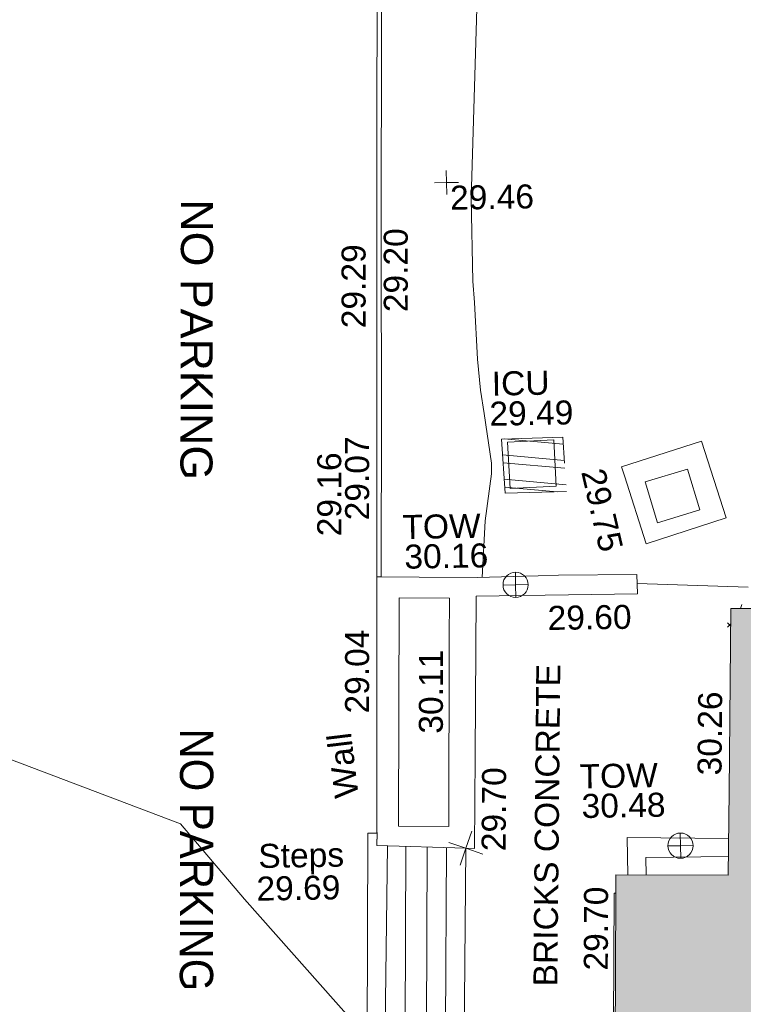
# Model space of a CAD drawing. Header units: millimetres. Extents: x -287732 to 520720, y -103372 to 287754.
# Tile 262 of 380: x 29543 to 40846, y 92390 to 107769. Entities that reach past the tile are written whole.
import ezdxf

# ---------------------------------------------------------------- set-up
doc = ezdxf.new("R2010")
doc.units = ezdxf.units.MM
doc.linetypes.add('IMPORT-HIDDEN2 _3_', pattern=[4762.5, 3175, -1587.5])
doc.linetypes.add('IMPORT-UG_ELEC_STREET LIGHTING_QLB2 _2_', pattern=[2700, 1500, -300.0000000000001, 0, -250, 150, -300.0000000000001, 0, -200])
for name, color, linetype, lineweight, true_color in [('00_TOPO_EAVE', 7, 'Continuous', 9, 0x666666), ('00_TOPO_TOP_OF_WALL', 7, 'Continuous', 9, 0x666666), ('00_UAV_BUILDING_OUTLINE', 5, 'Continuous', 9, 0x0000ff), ('00_UAV_CONCRETE', 9, 'Continuous', 9, 0x808080), ('00_UAV_KERB_BOTTOM', 1, 'Continuous', 9, 0xff0000), ('00_UAV_KERB_TOP', 7, 'Continuous', 9, 0xa500a5), ('00_UAV_LEVEL_SPOT', 7, 'Continuous', 9, 0x666666), ('00_UAV_SERV_IC', 5, 'Continuous', 9, 0x0000ff), ('00_UAV_STEPS', 7, 'Continuous', 9, 0x666666), ('00_UAV_TOP_OF_WALL', 7, 'Continuous', 9, 0x666666), ('00_UAV_WALL', 7, 'Continuous', 9, 0x7c00a5), ('00_UAV_WALL_RETAINING', 7, 'Continuous', 9, 0x7c00a5), ('01_DTM_CONTOUR_MNR', 7, 'Continuous', 9, 0xa5a552), ('12333-PUM-2D-U-0001-C01 - Rev2_REVIT IMPORT_dwg', 7, 'Continuous', 9, 0x767676), ('A_RHA_Line', 7, 'Continuous', 9, 0x00a600), ('PUM-CHAMBER EXTENTS', 6, 'IMPORT-HIDDEN2 _3_', 9, 0xff00ff)]:
    doc.layers.add(name, color=color, linetype=linetype, lineweight=lineweight, true_color=true_color)
for name, color, linetype, lineweight in [('00_UAV_ROAD_TEXT', 7, 'Continuous', 9), ('00_UAV_SURVEY_TEXT', 7, 'Continuous', 9), ('A_RHA_Detail', 7, 'Continuous', 9), ('GEN-TEXT', 7, 'Continuous', 9)]:
    doc.layers.add(name, color=color, linetype=linetype, lineweight=lineweight)
doc.styles.add('Swis721 Lt BT_2', font='swissl.ttf', dxfattribs={"height": 375})
doc.styles.add('Swis721 Lt BT_8', font='swissl.ttf', dxfattribs={"width": 0.8999999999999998, "height": 520.0000000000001})
doc.styles.add('Swis721 Lt BT_9', font='swissl.ttf', dxfattribs={"height": 500.0000000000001})

# ---------------------------------------------------------------- blocks, each defined once
blk = doc.blocks.new('12333-PUM-2D-U-0001-C01 - Rev2_REVIT IMPORT_dwg_MSL_Eaves_SYM_1-V90-Site Location Plan Proposed')
at = {"layer": '00_TOPO_EAVE', "color": 254, "true_color": 0xcccccc}
blk.add_line((63.8124385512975, 196.0091507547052), (116.0873754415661, 356.5791934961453), dxfattribs=at)
blk = doc.blocks.new('12333-PUM-2D-U-0001-C01 - Rev2_REVIT IMPORT_dwg_MSL_Node_Linework_1-2077247-Site Location Plan Proposed')
at = {"layer": '00_UAV_STEPS', "color": 254, "true_color": 0xcccccc, "flags": 128}
for points in [[(256.5421955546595, 704.8438894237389), (0, 0), (-704.8438894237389, 256.5421955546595)], [(704.8438894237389, -256.5421955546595), (0, 0), (-256.5421955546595, -704.8438894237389)]]:
    blk.add_lwpolyline(points, dxfattribs=at)
blk = doc.blocks.new('12333-PUM-2D-U-0001-C01 - Rev2_REVIT IMPORT_dwg_TOW-2077249-Site Location Plan Proposed')
at = {"layer": '00_TOPO_TOP_OF_WALL', "color": 254, "true_color": 0xcccccc, "flags": 128}
for points in [[(0, 525.0554400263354), (0, 0), (-525.0554401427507, 0)], [(525.0554401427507, 0), (0, 0), (0, -525.0554400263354)]]:
    blk.add_lwpolyline(points, dxfattribs=at)
at = {"layer": '00_TOPO_TOP_OF_WALL', "color": 254, "true_color": 0xcccccc}
blk.add_circle((0, 0), 525.0554401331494, dxfattribs=at)
blk = doc.blocks.new('12333-PUM-2D-U-0001-C01 - Rev2_REVIT IMPORT_dwg_UAV-2077255-Site Location Plan Proposed')
at = {"layer": '00_UAV_LEVEL_SPOT', "color": 254, "true_color": 0xcccccc, "flags": 128}
for points in [[(500.0000000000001, 0), (0, 0), (0, 500.0000000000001)], [(0, -500.0000000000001), (0, 0), (-500.0000000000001, 0)]]:
    blk.add_lwpolyline(points, dxfattribs=at)
blk = doc.blocks.new('12333-PUM-2D-U-0001-C01 - Rev2_REVIT IMPORT_dwg_MGS62954_T2_Galway_ITM_3d_Rev1-2077680-Site Location Plan Proposed')
at = {"layer": '00_UAV_CONCRETE', "color": 254, "true_color": 0xcccccc}
blk.add_line((533944603.1449758, 725653598.743725), (533942867.332133, 725653687.8744873), dxfattribs=at)
at = {"layer": '00_UAV_CONCRETE', "color": 254, "true_color": 0xcccccc, "flags": 128}
blk.add_lwpolyline([(533942656.4255, 725655511.3565), (533943913.4255, 725655892.3565001), (533944279.1454085, 725654685.7687708), (533943022.1454085, 725654304.7687707), (533942699.5113851, 725655369.207005)], close=True, dxfattribs=at)
blk.add_lwpolyline([(533942359.2749339, 725644434.4512063), (533942314.2154999, 725644437.3105001), (533942378.2154999, 725646823.3105), (533942425.2154999, 725648857.3105), (533942449.5694086, 725648856.1984493)], dxfattribs=at)
at = {"layer": '00_UAV_KERB_BOTTOM', "color": 254, "true_color": 0xcccccc, "flags": 128}
blk.add_lwpolyline([(533938991.2155001, 725664187.3105001), (533938906.2155, 725659773.3105001), (533938901.5307062, 725659491.4548724), (533938845.2155001, 725656103.3105001), (533938815.7974898, 725654493.9300926), (533938804.2155, 725653860.3105001)], dxfattribs=at)
at = {"layer": '00_UAV_KERB_TOP', "color": 254, "true_color": 0xcccccc, "flags": 128}
blk.add_lwpolyline([(533939061.2108729, 725664186.3962935), (533938976.2043002, 725659772.0549676), (533938967.3813256, 725659241.2301006), (533938915.2048688, 725656102.0891745), (533938881.2361858, 725654243.7536685), (533938874.2038085, 725653859.0311774)], dxfattribs=at)
at = {"layer": '00_UAV_SERV_IC', "color": 254, "true_color": 0xcccccc, "flags": 128}
for points in [[(533940909.2155, 725655203.3105), (533940883.2154999, 725655927.3105), (533941605.5645012, 725655953.2512102), (533941631.5645013, 725655229.2512102)], [(533943023.2155, 725655270.3105001), (533943687.2154999, 725655459.3105001), (533943869.489379, 725654818.9408934), (533943205.489379, 725654629.9408934)]]:
    blk.add_lwpolyline(points, close=True, dxfattribs=at)
at = {"layer": '00_UAV_STEPS', "color": 254, "true_color": 0xcccccc}
for p, q in [((533938900.4445123, 725649658.799444), (533938711.1186407, 725643636.6909838)), ((533939059.7517675, 725643634.5290506), (533939186.780893, 725649644.5668966)), ((533939517.6912542, 725649628.1187686), (533939387.8693745, 725643632.4943374)), ((533939679.2364413, 725643630.6875209), (533939816.9636277, 725649613.2432289))]:
    blk.add_line(p, q, dxfattribs=at)
at = {"layer": '00_UAV_STEPS', "color": 254, "true_color": 0xcccccc, "flags": 128}
blk.add_lwpolyline([(533939965.1510328, 725643628.9145161), (533940122.9036351, 725649598.0362697), (533938729.2154999, 725649667.3105001), (533938741.4903583, 725649857.0986933), (533938596.2154999, 725649861.3105001), (533938460.2155001, 725643469.3105), (533938608.6334835, 725643465.3492693), (533938611.2155, 725643637.3105)], close=True, dxfattribs=at)
at = {"layer": '00_UAV_WALL', "color": 254, "true_color": 0xcccccc, "flags": 128}
for points in [[(533942869.2155, 725653527.3105), (533940351.2154999, 725653530.3105), (533940292.6345022, 725651049.1217883), (533940258.2154999, 725649591.3105001), (533940122.9036351, 725649598.0362697), (533938729.2154999, 725649667.3105001), (533938742.1178683, 725649867.8693398), (533938734.1653342, 725649868.4837486), (533938762.3944561, 725651477.1275356), (533938804.2155, 725653860.3105001), (533938874.2038085, 725653859.0311774), (533939468.5566845, 725653843.6974603), (533940372.2155, 725653824.3105001), (533941323.3349125, 725653834.0387081), (533941643.2155001, 725653837.3105), (533942865.6983441, 725653827.16103)], [(533939075.2155, 725649960.3104999), (533939146.2155, 725653526.3104999), (533939932.0400373, 725653510.6645261), (533939919.1573461, 725652863.6268133), (533939861.0400374, 725649944.6645262)]]:
    blk.add_lwpolyline(points, close=True, dxfattribs=at)
at = {"layer": '00_UAV_WALL_RETAINING', "color": 254, "true_color": 0xcccccc}
for p, q in [((533942927.8495508, 725649131.0582868), (533942929.2154999, 725649405.3105001)), ((533942929.2154999, 725649405.3105001), (533944219.2626163, 725649398.8852515))]:
    blk.add_line(p, q, dxfattribs=at)
at = {"layer": '00_UAV_WALL_RETAINING', "color": 254, "true_color": 0xcccccc, "flags": 128}
blk.add_lwpolyline([(533942644.2155, 725649136.7115852), (533942644.2155, 725649723.3105), (533944226.7922813, 725649678.9618993)], dxfattribs=at)
at = {"layer": '01_DTM_CONTOUR_MNR', "color": 254, "true_color": 0xcccccc, "flags": 128}
for points in [[(533938528.3560601, 725646671.9168257), (533936648.1110106, 725648864.2728467), (533935670.0000001, 725650060.0000002), (533933021.1906009, 725651114.1607355)], [(533940450.3673009, 725653825.1098498), (533940513.8452879, 725654708.208661), (533940621.7597753, 725655437.1618418), (533940626.8845833, 725655604.9428115), (533940523.5097716, 725656385.8080949), (533940476.8921243, 725656746.9205421), (533940436.6103977, 725657235.7869419), (533940402.7402618, 725658118.2434443), (533940386.3152387, 725658451.3260334), (533940381.1174453, 725659743.3622073), (533940569.7220078, 725663759.7722008)]]:
    blk.add_lwpolyline(points, dxfattribs=at)
at = {"xscale": 0.375, "yscale": 0.375, "zscale": 0.375}
for name, p in [('12333-PUM-2D-U-0001-C01 - Rev2_REVIT IMPORT_dwg_UAV-2077255-Site Location Plan Proposed', (533940000.0000001, 725660000)), ('12333-PUM-2D-U-0001-C01 - Rev2_REVIT IMPORT_dwg_TOW-2077249-Site Location Plan Proposed', (533940970.2155, 725653699.3105001)), ('12333-PUM-2D-U-0001-C01 - Rev2_REVIT IMPORT_dwg_MSL_Eaves_SYM_1-V90-Site Location Plan Proposed', (533944453.6394756, 725653195.2459489)), ('12333-PUM-2D-U-0001-C01 - Rev2_REVIT IMPORT_dwg_MSL_Node_Linework_1-2077247-Site Location Plan Proposed', (533940122.9036351, 725649598.0362697)), ('12333-PUM-2D-U-0001-C01 - Rev2_REVIT IMPORT_dwg_TOW-2077249-Site Location Plan Proposed', (533943474.2154999, 725649580.3105))]:
    blk.add_blockref(name, p, dxfattribs=at)
at = {"layer": '00_UAV_BUILDING_OUTLINE', "color": 251, "true_color": 0x666666, "char_height": 375, "width": 1495.902363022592, "attachment_point": 1, "line_spacing_factor": 1.005061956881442, "style": 'Swis721 Lt BT_2'}
for s, insert, rotation in [('30.26', (533943758.1562973, 725650674.8054749), 88.4600139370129), ('29.70', (533941929.760576, 725647657.6024059), 88.83015172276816)]:
    blk.add_mtext(s, dxfattribs=dict(at, insert=insert, rotation=rotation))
at = {"layer": '00_UAV_CONCRETE', "color": 251, "true_color": 0x666666, "insert": (533942390.6462426, 725655524.3830845), "char_height": 375, "width": 1495.902363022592, "attachment_point": 1, "rotation": 282.0905345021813, "line_spacing_factor": 1.005061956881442, "style": 'Swis721 Lt BT_2'}
blk.add_mtext('29.75', dxfattribs=at)
at = {"layer": '00_UAV_KERB_BOTTOM', "color": 251, "true_color": 0x666666, "char_height": 375, "width": 1495.902363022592, "attachment_point": 1, "line_spacing_factor": 1.005061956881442, "style": 'Swis721 Lt BT_2'}
for s, insert, rotation in [('29.20', (533938985.5283989, 725657992.6523345), 89.04776001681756), ('29.07', (533938324.9633847, 725654752.4532946), 89.00953389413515)]:
    blk.add_mtext(s, dxfattribs=dict(at, insert=insert, rotation=rotation))
at = {"layer": '00_UAV_KERB_TOP', "color": 251, "true_color": 0x666666, "char_height": 375, "width": 1495.902363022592, "attachment_point": 1, "line_spacing_factor": 1.005061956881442, "style": 'Swis721 Lt BT_2'}
for s, insert, rotation in [('29.29', (533938322.7164486, 725657753.8814044), 89.04776001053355), ('29.16', (533937885.1020485, 725654511.1161014), 89.00362024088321)]:
    blk.add_mtext(s, dxfattribs=dict(at, insert=insert, rotation=rotation))
at = {"layer": '00_UAV_LEVEL_SPOT', "insert": (533940051.8765643, 725659949.1441547), "char_height": 375, "width": 1495.902363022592, "attachment_point": 1, "line_spacing_factor": 1.005061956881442, "style": 'Swis721 Lt BT_2'}
blk.add_mtext('29.46', dxfattribs=at)
at = {"layer": '00_UAV_ROAD_TEXT', "color": 251, "true_color": 0x666666, "attachment_point": 1, "line_spacing_factor": 1.005061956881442}
for insert, char_height, width, rotation, style in [((533936349.5119222, 725659800.4951365), 500.0000000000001, 4945.18410802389, 268.8741830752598, 'Swis721 Lt BT_9'), ((533936210.671975, 725651537.6621823), 520.0000000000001, 4629.206589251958, 268.9357581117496, 'Swis721 Lt BT_8')]:
    blk.add_mtext('NO PARKING', dxfattribs=dict(at, insert=insert, char_height=char_height, width=width, rotation=rotation, style=style))
at = {"layer": '00_UAV_SERV_IC', "color": 251, "true_color": 0x666666, "char_height": 375, "attachment_point": 1, "line_spacing_factor": 1.005061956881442, "style": 'Swis721 Lt BT_2'}
for s, insert, width in [('ICU', (533940652.4418021, 725657035.1618772), 1021.012723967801), ('29.49', (533940607.6136516, 725656564.7828763), 1495.902363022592)]:
    blk.add_mtext(s, dxfattribs=dict(at, insert=insert, width=width))
at = {"layer": '00_UAV_STEPS', "char_height": 375, "attachment_point": 1, "line_spacing_factor": 1.005061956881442, "style": 'Swis721 Lt BT_2'}
for s, insert, width in [('Steps', (533936877.7281221, 725649721.3998475), 1552.889119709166), ('29.69', (533936840.2087011, 725649211.27834), 1495.902363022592)]:
    blk.add_mtext(s, dxfattribs=dict(at, insert=insert, width=width))
at = {"layer": '00_UAV_SURVEY_TEXT', "color": 251, "true_color": 0x666666, "insert": (533941137.4577404, 725647425.2795829), "char_height": 375, "width": 5617.944430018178, "attachment_point": 1, "rotation": 88.47144065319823, "line_spacing_factor": 1.005061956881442, "style": 'Swis721 Lt BT_2'}
blk.add_mtext('BRICKS CONCRETE', dxfattribs=at)
at = {"layer": '00_UAV_TOP_OF_WALL', "char_height": 375, "attachment_point": 1, "line_spacing_factor": 1.005061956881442, "style": 'Swis721 Lt BT_2'}
for s, insert, width in [('TOW', (533939217.7871026, 725654819.4789027), 1343.937678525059), ('30.16', (533939240.2490099, 725654355.63098), 1495.902363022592), ('TOW', (533941917.388236, 725650877.4403449), 1343.937678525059), ('30.48', (533941939.8501434, 725650413.5924224), 1495.902363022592)]:
    blk.add_mtext(s, dxfattribs=dict(at, insert=insert, width=width))
at = {"layer": '00_UAV_WALL', "color": 251, "true_color": 0x666666, "char_height": 375, "attachment_point": 1, "line_spacing_factor": 1.005061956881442, "style": 'Swis721 Lt BT_2'}
for s, insert, width, rotation in [('29.60', (533941461.7426097, 725653359.6449347), 1495.902363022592, 359.86539450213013), ('29.04', (533938271.6275068, 725651735.7782), 1495.902363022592, 88.99465403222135), ('30.11', (533939418.105165, 725651401.2722448), 1495.902363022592, 88.85937663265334), ('Wall', (533938090.1331823, 725650400.3632138), 1130.237340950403, 95.95020533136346), ('29.70', (533940366.1596785, 725649549.7690253), 1495.902363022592, 88.6474948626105)]:
    blk.add_mtext(s, dxfattribs=dict(at, insert=insert, width=width, rotation=rotation))
blk = doc.blocks.new('12333-PUM-2D-U-0001-C01 - Rev2_REVIT IMPORT_dwg-1620468-Site Location Plan Proposed')
at = {"layer": 'PUM-CHAMBER EXTENTS', "true_color": 0xffaaff}
h = blk.add_hatch(dxfattribs=at)
h.set_pattern_fill('FP_5', color=211, style=0, pattern_type=2)
h.set_pattern_definition([(353.762, (-899825519.0780001, -37947640.704), (40.747004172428, 372.779669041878), []), (353.762, (-899825408.4, -37947778.546), (40.747004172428, 372.779669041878), [])])
h.paths.add_polyline_path([(299750.7806940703, 39277.65518077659), (300710.9175430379, 39289.36976043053), (300668.4808592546, 40137.63099850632), (299708.3440105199, 40125.91641896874)])
at = {"layer": 'GEN-TEXT', "color": 253, "true_color": 0xaaaaaa}
for p, q in [((303236.4650256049, 37147.08711122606), (303188.2971217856, 37195.2550150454)), ((303188.2971217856, 37124.54433692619), (303237.1729719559, 37173.42018709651))]:
    blk.add_line(p, q, dxfattribs=at)
at = {"layer": 'PUM-CHAMBER EXTENTS', "color": 211, "true_color": 0xffaaff, "flags": 128}
blk.add_lwpolyline([(300710.9175430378, 39289.36976043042), (299750.7806940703, 39277.65518077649), (299708.3440105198, 40125.9164189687), (300668.4808592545, 40137.63099850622)], close=True, dxfattribs=at)
blk.add_blockref('12333-PUM-2D-U-0001-C01 - Rev2_REVIT IMPORT_dwg_MGS62954_T2_Galway_ITM_3d_Rev1-2077680-Site Location Plan Proposed', (-533641079.6498471, -725615854.3561786))

msp = doc.modelspace()

# ---------------------------------------------------------------- hatches: boundary and pattern name
at = {"layer": 'A_RHA_Detail', "true_color": 0xc0c0c0}
h = msp.add_hatch(color=9, dxfattribs=at)
h.paths.add_polyline_path([(-80880.60083809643, -68502.79057078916), (-80400.865924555, -68483.41509113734), (-80400.865924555, -62984.64684185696), (-24474.85765177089, -63009.32043784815), (-24456.14471271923, -50840.30023858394), (-36622.55041039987, -50831.65104353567), (-36622.55041039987, -44228.57792613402), (-50959.0526582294, -44218.38599194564), (-50959.0526582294, -42573.78171514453), (-54563.9325804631, -42571.21897729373), (-54565.69773352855, -45054.17447474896), (-92408.82109321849, -45027.27149621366), (-92411.78875845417, -49201.74309222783), (-100061.9988811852, -49201.74309222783), (-100052.2214449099, -64852.82557838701), (-86120.90825229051, -64852.82557838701), (-86092.1662649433, -62957.90041523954), (-84861.10047608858, -62957.90041523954), (-84854.79052929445, -68240.109737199), (-80870.60226892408, -68240.10973722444)])
h.paths.add_polyline_path([(-137238.9269902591, -68461.9384092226), (-132719.7426408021, -68433.0633692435), (-132847.0731201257, -62850.04282283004), (-130454.6837966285, -62916.63108078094), (-130498.2830220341, -61355.85393642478), (-117581.136331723, -61423.42893438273), (-117492.3908565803, -49183.91309190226), (-125136.5200282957, -49178.47881952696), (-125133.572703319, -45032.61887136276), (-163007.1824077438, -45005.6942194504), (-163007.1824076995, -44090.2963411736), (-163123.8521269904, -44090.21339942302), (-163122.6389897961, -42383.75184302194), (-166563.8543419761, -42383.75184298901), (-166565.034908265, -44044.39824208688), (-193158.4656786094, -44025.49275805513), (-193195.152889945, -62863.65652504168), (-137269.7106414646, -62916.63108078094), (-137254.3708868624, -65679.90523788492)])
h.paths.add_polyline_path([(120310.9497607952, -32334.28230164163), (120312.4652266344, -31610.73011961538), (133451.2244789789, -31638.24899384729), (133469.2230092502, -19717.98315780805), (121295.7536929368, -19692.48606430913), (121319.8434528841, -8190.941560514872), (112277.0825930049, -8172.001674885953), (112263.1770823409, -14811.1234547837), (78285.85310969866, -14739.95861438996), (78292.82277619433, -8167.077575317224), (75241.99098605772, -8160.673431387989), (69355.76844233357, -8152.931592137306), (69353.6659720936, -9156.74635762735), (68372.60878945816, -9154.691552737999), (68372.60878945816, -13705.52853215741), (69333.7233474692, -13707.54156770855), (69325.07112547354, -16249.53369228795), (66623.4489111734, -16249.53369228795), (66619.79243935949, -17995.29925530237), (65989.07757494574, -17995.2992552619), (65985.44262772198, -19730.78799483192), (57152.23993377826, -19712.28702421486), (57127.42535098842, -31559.89463417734), (70277.87165424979, -31587.43801817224), (70277.87165431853, -32271.7414715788), (78263.96947909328, -32285.12944888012), (78266.62661740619, -31019.79372153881), (112335.8856506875, -31091.15111860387), (112335.8856506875, -32317.57330553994), (119781.4233959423, -32333.17321913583)])
h.paths.add_polyline_path([(7503.717409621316, -1791.439263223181), (15482.43097392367, -674.0213231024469), (15484.0826588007, 148.1327206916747), (56188.28042539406, 205.5276654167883), (56155.84326007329, 14338.3166313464), (18016.62665935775, 14236.48149539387), (17967.9025208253, 34313.18372071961), (21727.10644863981, 34324.0692624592), (21708.90974962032, 40608.10218321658), (18009.66447159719, 40608.10218321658), (17995.54603706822, 45483.75063442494), (9770.084204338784, 45420.6329473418), (3966.213879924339, 45446.76585222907), (3984.771235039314, 14176.56786832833), (1023.062455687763, 14176.56786837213), (-276.5134647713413, 14190.52623461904), (-231.6790044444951, 5968.135265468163), (-226.4491536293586, 193.7444677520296), (553.0869992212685, 183.4716499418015), (7477.609307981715, 143.2867586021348), (7488.638446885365, -674.0213231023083)])
h.paths.add_polyline_path([(77755.59663317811, 53.47451145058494), (77729.51881611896, 1699.844979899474), (94464.47132486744, 1659.976083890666), (94606.37913471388, 17991.390236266), (88810.4190114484, 18015.03260816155), (88799.89418497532, 14436.74271609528), (69413.88950349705, 14457.8773889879), (69377.35724448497, 99.62816357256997), (75241.99098605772, 67.32134432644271)])
h.paths.add_polyline_path([(61252.12079701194, 46453.95617366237), (105774.7348988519, 46472.68783506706), (105768.2642198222, 61852.61234306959), (92285.13876309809, 61852.61234306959), (92308.59670399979, 65784.30757140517), (96107.4668000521, 65767.60445243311), (96059.68081117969, 75209.20847378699), (101084.8427276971, 75071.88872764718), (104988.0046543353, 74765.36560406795), (108403.6894220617, 74363.8408943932), (112009.2703903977, 73787.25420861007), (115645.3524815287, 73049.69667206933), (116890.8108051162, 72761.69136252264), (120208.9929833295, 71893.18353872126), (120865.241739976, 71703.68484519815), (124135.6329506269, 70669.67317906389), (127435.6253142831, 69480.50055823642), (127820.4368670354, 69394.93141813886), (128274.3081769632, 69331.69585753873), (128731.8791144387, 69306.66104516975), (129189.9401488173, 69320.00258290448), (129645.2782985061, 69371.62688826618), (130094.6997111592, 69461.17185603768), (130535.0520071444, 69588.00939074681), (130963.246434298, 69751.24981927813), (131376.2795165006, 69949.74812590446), (131771.2541232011, 70182.11198903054), (132162.5575600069, 70460.5404660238), (132496.0921583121, 70741.69081113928), (132820.871367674, 71064.98072578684), (133117.4593294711, 71414.31364272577), (133383.77568926, 71787.23923950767), (133616.5473239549, 72178.5372844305), (133817.1647262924, 72590.54524898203), (133982.6025969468, 73017.89547513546), (134111.7005086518, 73457.59040801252), (134203.5529320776, 73906.54590458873), (134257.5155883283, 74361.61286216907), (134272.5462649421, 74819.5993153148), (134250.5259875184, 75277.29281745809), (134189.6227572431, 75731.48297747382), (134090.9274700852, 76178.98397757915), (133955.1324028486, 76616.65691993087), (133783.1900598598, 77041.43184345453), (133576.3064937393, 77450.32925647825), (133335.932843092, 77840.48103920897), (133063.7551572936, 78209.15055532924), (132761.6825665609, 78553.75185442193), (132431.8338935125, 78871.8678050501), (132076.5227905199, 79161.26705197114), (131698.2415080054, 79419.91966861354), (131299.6434187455, 79646.01139197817), (131093.5942456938, 79746.34209763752), (132146.0467355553, 83110.22226145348), (122787.7632953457, 86282.54285518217), (121604.3555412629, 82800.3591886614), (117095.9864227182, 83870.84033785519), (116841.9598400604, 83526.35449572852), (116120.5435466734, 91221.93611972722), (110237.7341284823, 91274.27491021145), (110194.3680786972, 90435.39030214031), (104988.0046543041, 90486.49901390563), (104973.2761846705, 94309.82427956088), (103746.1314668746, 94309.8242795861), (103839.9937121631, 122852.1474271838), (96365.09202306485, 122931.9599470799), (96350.3400238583, 123952.4168585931), (104555.5505249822, 123902.1925226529), (104607.3234458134, 120248.5396156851), (125502.5015002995, 120134.1933400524), (125662.0200253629, 137657.3796882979), (114479.5865733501, 137699.2256881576), (114382.306264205, 129149.9458158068), (104644.159003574, 129187.9975073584), (104577.9931702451, 126217.3903144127), (101184.4926406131, 126159.1566967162), (101264.6166812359, 135959.2655565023), (89967.23178808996, 135988.8856164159), (89927.63362986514, 125823.6463181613), (93630.53562302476, 125840.7948842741), (93580.65688892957, 122931.9599470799), (88697.38835376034, 122904.7310126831), (88679.3898954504, 95739.09143775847), (86378.25848996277, 95739.09143775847), (86378.18187189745, 96178.1008337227), (83279.50743284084, 96200.92083327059), (83273.62493422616, 95735.74732133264), (70169.67509619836, 95733.22421950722), (70166.26842742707, 96272.07409347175), (66674.99731294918, 96257.14073655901), (66654.74538556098, 95755.71092136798), (65784.77231079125, 95755.71092136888), (65887.65094984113, 117470.630565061), (53473.3427162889, 117487.9046429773), (53434.44066309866, 98570.46349063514), (40649.41626916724, 98570.46349063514), (40610.16711559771, 94406.01479078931), (38853.82372868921, 94410.36303440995), (38848.65589191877, 89463.65332729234), (40612.46601912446, 89518.45976927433), (40665.38257362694, 86257.73741128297), (38372.19584460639, 86305.72309285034), (38369.79374539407, 76901.0507917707), (50937.9512507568, 76944.40198294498), (50922.88567286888, 74598.78180889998), (56484.9061132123, 74588.85093771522), (56484.9061132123, 75194.85181995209), (92465.4037153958, 75233.0258166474), (92645.92783662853, 71766.64845094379), (89810.55521366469, 69362.83965827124), (85313.16173974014, 69360.94750420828), (85313.16173974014, 66907.4050808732), (75210.14498263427, 66903.15451589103), (75210.14498263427, 63815.70944550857), (70819.40014309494, 63815.70999200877), (70819.21601505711, 64253.35708059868), (69456.83415683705, 64253.35708059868), (69455.7195737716, 66901.99623166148), (61303.32856759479, 66898.5668068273), (61304.56054988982, 63970.32021231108), (70500.41048208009, 63970.32021219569), (70500.4088543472, 61852.59006207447), (61245.6438848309, 61848.69637488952), (61252.03558504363, 46656.49344428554)])
h.paths.add_polyline_path([(-17153.16561239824, 48569.32684293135), (-17153.16561224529, 60770.38083685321), (-29362.88357759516, 60774.70428694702), (-29362.88357759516, 67399.20394580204), (-43507.24466814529, 67405.01911303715), (-43488.5313307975, 69093.07334175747), (-45766.41866231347, 69109.32868388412), (-45794.3462003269, 67405.01911303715), (-47272.11273194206, 67404.2124544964), (-47272.44887633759, 66454.91798908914), (-86004.56386332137, 66468.63299519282), (-86006.66970787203, 60521.58362721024), (-92662.87722510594, 60521.58362721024), (-92665.2138765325, 50184.35611932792), (-79752.0168396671, 50179.78309939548), (-79752.016597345, 48591.4932381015), (-17157.7163123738, 48569.32845417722)])
h.paths.add_polyline_path([(-201056.4185878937, 48628.75479108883), (-138377.9751621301, 48634.64535779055), (-138377.9751621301, 50133.28201003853), (-125467.710581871, 50134.49626164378), (-125468.6909603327, 60566.1903686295), (-132186.8595614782, 60565.86652591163), (-132187.4203588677, 66533.0197876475), (-170643.3098734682, 66805.61809689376), (-170643.3098732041, 67738.78475848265), (-200340.0100486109, 67488.93693764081), (-200348.7171487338, 60827.78025104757), (-201057.5650552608, 60827.71357558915), (-201056.6510294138, 51102.04313372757)])
h.paths.add_polyline_path([(-240051.5126725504, 54769.19491160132), (-239444.490259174, 54811.10754483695), (-239186.5396223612, 54841.92927608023), (-238764.8191577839, 54940.98166103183), (-238382.4735933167, 55122.46891388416), (-237990.3402229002, 55354.87497234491), (-237269.2031023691, 55936.21515020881), (-237032.4836384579, 56225.56611516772), (-236793.0039602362, 56569.31473944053), (-236554.5880578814, 57004.26389721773), (-236432.7219585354, 57267.46508908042), (-236300.081527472, 57753.26238983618), (-236250.7285154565, 58017.17885684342), (-236235.6490609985, 58516.21786804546), (-236233.2538429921, 58987.85640053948), (-236213.7029795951, 59823.48083769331), (-236363.8287855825, 59820.86038205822), (-236634.0279869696, 60698.06075827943), (-236391.9547756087, 61432.19726339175), (-236225.4740089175, 61435.10319600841), (-236201.6036569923, 62637.68779596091), (-232563.5271750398, 62639.28734435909), (-232563.5271750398, 63049.03842404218), (-232732.1945866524, 63049.15302218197), (-232860.1521277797, 63457.95890274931), (-232731.606808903, 63914.24862697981), (-232560.8209656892, 63914.24862697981), (-232515.1276847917, 70598.00033009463), (-240628.6947849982, 70598.85496273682), (-240629.7923196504, 72350.98321577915), (-246412.6011212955, 72347.36085933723), (-246412.6011212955, 70616.45923936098), (-254449.5805725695, 70618.60952619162), (-254454.637144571, 70754.06491720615), (-254469.7140363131, 73191.66276250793), (-263883.2532625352, 73267.83063688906), (-263902.4181505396, 68260.74348553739), (-263714.8217520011, 68259.82096572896), (-263552.9672900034, 67819.65434396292), (-263719.0883117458, 67392.2068408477), (-263913.6298699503, 67392.20684284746), (-263956.7001913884, 58633.76423459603), (-260181.1963171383, 58611.22607638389), (-260192.3146983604, 56354.25111579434), (-257184.684388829, 56339.46086021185), (-257213.4419957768, 57092.93866021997), (-257338.5163846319, 57093.27331223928), (-257471.0109294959, 57531.74572308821), (-257338.5163845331, 58062.22513696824), (-257203.4956297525, 58064.06881289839), (-257173.5751889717, 58598.54056692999), (-256478.2273617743, 58575.27357994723), (-256478.2273617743, 58788.51859473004), (-256013.0091299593, 58911.92701534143), (-255397.0786664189, 58780.99767617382), (-255397.0786664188, 58595.982422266), (-243809.885361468, 58585.92793201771), (-243805.3570672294, 58352.04527760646), (-243740.939469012, 57884.52572680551), (-243619.0830608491, 57421.84877545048), (-243424.3877545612, 56943.65915412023), (-243247.1437899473, 56608.24157713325), (-243003.0710579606, 56249.99021479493), (-242732.2093200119, 55932.75703082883), (-242371.7230178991, 55603.12658811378), (-242141.255125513, 55424.88676767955), (-241804.9643037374, 55216.88439822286), (-241529.4640827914, 55077.02869055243), (-241100.6275144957, 54917.18295003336), (-240836.2134980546, 54840.82833176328), (-240453.4486195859, 54788.60784130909), (-240218.9578693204, 54777.28227442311)])
h.paths.add_polyline_path([(40276.69022552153, 59895.36417752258), (40328.62676029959, 69196.9439153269), (36588.99968785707, 69217.8245910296), (36619.46637569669, 74674.25962428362), (32264.36460078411, 74687.02318924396), (32233.48293867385, 69156.26826306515), (11916.69390495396, 69269.70959686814), (11966.66200111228, 78218.75165974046), (29087.509017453, 78123.15526808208), (29143.44567205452, 88141.1370047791), (15719.348796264, 88216.09212953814), (15732.60379610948, 90589.9978889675), (4594.294101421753, 90652.19003489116), (4525.129359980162, 78265.12250449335), (10096.76365553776, 78234.01258731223), (10077.43887221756, 74773.03821910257), (4547.641142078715, 74803.91453678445), (4465.579974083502, 60107.1600234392), (19125.89094760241, 60025.30234268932), (19139.86249374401, 62527.53804644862), (31738.59196305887, 62457.19146404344), (31724.55430858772, 59943.11609815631), (38369.79364225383, 59906.01157293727)])
h.paths.add_polyline_path([(-246083.0241259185, 72334.29150213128), (-246083.0594797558, 72334.30275087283), (-246208.2905500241, 72334.29150213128)])
h.paths.add_polyline_path([(-114575.3004830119, 112178.0758695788), (-114575.3246435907, 112178.0758695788), (-114707.2752166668, 115801.5811617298)])
h.paths.add_polyline_path([(-154699.9178765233, 101760.4080976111), (-114382.050333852, 101776.0542914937), (-114382.050333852, 106926.9360164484), (-113755.641395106, 106927.1792101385), (-113757.5507412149, 111847.2721531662), (-114431.6837526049, 111847.2721531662), (-114431.8097758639, 112178.0758695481), (-114575.3004830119, 112178.0758695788), (-114578.9984943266, 121707.2390833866), (-123056.9849702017, 121707.2390833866), (-123068.8201032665, 156452.7036899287), (-119381.2340625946, 156454.1348067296), (-119381.2340625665, 160165.8597952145), (-115501.031452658, 160167.3662801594), (-115503.3750945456, 166206.5793118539), (-132411.7987151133, 166599.6604729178), (-132411.8243278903, 166665.6603411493), (-135275.0124468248, 166664.5490317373), (-135275.0124468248, 166628.1883101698), (-135911.3205076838, 166628.1944502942), (-135911.3479256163, 166352.1604668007), (-152521.1633846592, 166345.7146753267), (-152518.3680955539, 159142.6836790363), (-150699.3133726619, 159117.9265656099), (-150758.5477087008, 122560.691203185), (-151059.2005266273, 122560.691203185), (-151061.0981347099, 121302.4374932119), (-154138.3148337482, 121372.6012653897), (-154138.3148337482, 121865.1834517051), (-154704.3888425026, 121867.2611370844), (-154688.5451973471, 119352.3937021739), (-154745.5933227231, 119352.3715636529), (-154745.5763474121, 118722.1532660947), (-160794.1544526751, 118748.7442832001), (-160794.1544526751, 119410.5425977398), (-163852.1622693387, 119422.408321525), (-163855.0715294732, 118762.2003111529), (-167568.6765459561, 118778.5256058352), (-166634.6619849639, 124395.1277019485), (-166930.050559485, 124500.0918161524), (-167568.6765459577, 124707.6250903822), (-168028.2173235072, 124841.3808647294), (-168630.5006276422, 124991.3056740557), (-169238.2056069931, 125117.4693074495), (-169850.3952285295, 125219.6772876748), (-170466.1255403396, 125297.7720169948), (-171089.11025998, 125351.8553033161), (-171704.4065937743, 125381.1774255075), (-172325.0479971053, 125386.3595015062), (-172782.2248668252, 125374.5832362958), (-173401.7764235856, 125337.4554476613), (-174109.844898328, 125263.4341236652), (-174634.1213722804, 125190.4100126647), (-175245.0145766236, 125080.719099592), (-176047.1958093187, 124895.7675260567), (-176665.4852587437, 124724.7228134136), (-177045.3001228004, 124609.1129151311), (-177631.5127792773, 124405.2077276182), (-176665.4852586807, 118818.5158794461), (-177558.9402083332, 118822.4435768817), (-177662.2853368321, 125263.4341236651), (-176365.3912351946, 126542.9270807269), (-159462.2970490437, 126319.910391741), (-157057.7396790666, 128609.0850976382), (-157060.6673204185, 136153.1661957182), (-158638.8016610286, 137740.2441626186), (-159352.3735831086, 137740.2441626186), (-161634.4140634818, 140201.1078539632), (-168727.9404945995, 140256.8191146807), (-171035.0401161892, 137942.8847305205), (-174184.1459014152, 137942.8847305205), (-176460.1167434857, 140292.2858551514), (-177341.6856934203, 140292.2858551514), (-177341.7113613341, 140358.4281613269), (-183428.5803825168, 140356.0660244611), (-185921.6385985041, 137917.4639994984), (-185921.6385985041, 131757.3091155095), (-186906.8767412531, 131756.9267733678), (-187725.3914540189, 130809.9989183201), (-187724.058890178, 127376.1828148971), (-186481.0281350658, 126304.5577463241), (-186479.4846754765, 122327.2959175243), (-185176.2828158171, 121059.4673825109), (-180304.1129154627, 121059.4673824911), (-180304.1136492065, 118802.0484409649), (-193555.3706955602, 118802.0484409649), (-193555.368699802, 133117.8341649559), (-192593.6442938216, 133118.2073819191), (-192593.6442938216, 134200.8158367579), (-192224.6284783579, 134200.9592041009), (-192225.5653014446, 136615.0101267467), (-192595.0012460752, 136615.0101267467), (-192595.4357332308, 137734.4745165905), (-193589.2709668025, 137734.4746851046), (-193589.2685988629, 147474.570583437), (-193163.2062206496, 147492.8644732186), (-192765.7252967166, 147531.087133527), (-192359.9383250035, 147589.5931622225), (-192199.8207947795, 147616.5827294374), (-191882.7548926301, 147682.9245600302), (-191568.5380070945, 147761.6632019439), (-191257.654638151, 147852.677242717), (-190828.6072909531, 148002.2045655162), (-190647.7999969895, 148070.9514233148), (-190349.7690789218, 148197.8750094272), (-190056.9509284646, 148336.4013817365), (-189769.797051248, 148486.3169427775), (-189405.3590254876, 148698.0567944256), (-189132.906026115, 148873.2749095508), (-188867.542109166, 149059.0543929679), (-188609.6764469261, 149255.1087866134), (-188354.9814055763, 149465.3525772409), (-188079.6339208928, 149713.879248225), (-187884.9836199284, 149901.8220103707), (-187545.928247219, 150265.8040604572), (-187446.29984479, 150378.3960832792), (-187241.3270201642, 150629.2310214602), (-187046.3599558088, 150887.9197697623), (-186861.6992771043, 151154.0634500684), (-186546.1373636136, 151669.829875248), (-186524.4196769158, 151707.0632450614), (-163675.2898318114, 151669.829875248), (-163687.5843045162, 148134.07679455), (-157303.6541541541, 148136.492106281), (-157303.6541541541, 155759.91501608), (-157557.4317586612, 155765.0384228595), (-157555.9168973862, 166678.0466575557), (-187009.2021991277, 166699.7464767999), (-187013.0952111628, 162054.4009359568), (-188707.17754695, 162044.5925187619), (-188705.9961892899, 155021.5333641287), (-188737.9999316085, 154650.5326604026), (-188799.0133969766, 154283.1866125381), (-188857.2045401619, 154035.4341107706), (-188966.1106131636, 153679.3368924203), (-189102.6200311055, 153332.8820747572), (-189265.8911675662, 152998.2056672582), (-189454.9174011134, 152677.371060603), (-189645.2484685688, 152421.3220123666), (-189916.9563410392, 152104.2450531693), (-190212.7041973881, 151809.4634871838), (-190530.6686598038, 151538.7947471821), (-190868.8893671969, 151293.9075915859), (-191225.281078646, 151076.3118324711), (-191597.6465194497, 150887.3490191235), (-192092.8415776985, 150682.5621956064), (-192519.2468154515, 150561.8451365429), (-192903.8930791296, 150482.240889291), (-193187.215491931, 150440.8868273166), (-193594.1866364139, 150407.1257787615), (-193594.5952989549, 151459.9895227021), (-205369.2399268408, 151455.4201247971), (-205354.4523517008, 113350.0822379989), (-207187.1580384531, 113349.3710182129), (-207184.3024929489, 105991.0636522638), (-205312.8748221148, 105991.1901500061), (-205311.2362476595, 101769.6553082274), (-175488.6451201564, 101781.2285901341), (-175488.6451201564, 110889.6985621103), (-154703.4627663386, 110897.5679794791), (-154700.2792295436, 102691.5597281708)])
h.paths.add_polyline_path([(193735.9435693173, 113047.8274774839), (208865.0938716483, 114991.0266430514), (208976.1154123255, 114126.6471160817), (216447.8967332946, 115086.3281915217), (216038.7305308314, 118271.9702413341), (232648.5073383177, 120405.3421626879), (233425.993615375, 114352.0734369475), (240632.2017567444, 115277.6440988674), (239854.8412683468, 121329.9334727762), (256406.8682407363, 123455.8879629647), (257091.7572256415, 118089.1198988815), (264572.2871227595, 119040.8180953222), (261877.8350555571, 138524.7609215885), (259178.7147038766, 138221.6086035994), (259197.3483655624, 137439.0084132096), (254686.1480587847, 136897.0007612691), (255412.6810205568, 131314.8303176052), (240852.7447969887, 129522.4514056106), (239771.0426543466, 137918.8519126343), (240649.5822431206, 138010.1984551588), (240062.3063116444, 142776.6750342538), (239165.7694642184, 142685.0143484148), (237630.9646614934, 151018.3171732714), (266172.8791088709, 154560.7889781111), (271297.1876944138, 142612.4006970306), (276531.7397502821, 144861.098714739), (274941.5029779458, 148527.9037281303), (302074.5307653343, 160134.9084326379), (300215.9323773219, 164320.1841173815), (301528.1613272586, 164907.0997989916), (300405.1237791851, 167477.8916353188), (299016.6944531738, 166945.7181824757), (295626.7488506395, 174518.754428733), (294333.0289184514, 177537.1551681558), (287288.8475947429, 174518.754428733), (289427.6893504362, 169661.0163463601), (272956.7816584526, 162557.1203578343), (271943.2187787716, 164897.4305293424), (267016.3118217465, 162764.0369715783), (268502.3094164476, 159357.0430143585), (265200.4029574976, 157946.4096681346), (226856.416695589, 153146.7821792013), (227510.3041274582, 148852.0205334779), (228280.9873165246, 141179.0007483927), (227302.3544112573, 141050.281300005), (227895.3788235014, 136433.1758633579), (228748.5501749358, 136523.8855003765), (229602.3077302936, 128023.7667641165), (217691.2359889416, 126493.8999679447), (217642.3600127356, 126874.433267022), (215138.5007311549, 126552.8357430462), (215194.9980427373, 126112.965074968), (215015.6132226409, 126089.924757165), (214840.9672575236, 127449.66446064), (192258.7012018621, 124549.1816390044), (193486.3576426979, 114991.0266430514)])
h.paths.add_polyline_path([(-78076.24187439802, 117605.5188722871), (-78076.23951902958, 117610.0871211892), (-78070.318122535, 129485.7330792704), (-74723.15926543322, 129478.385255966), (-74723.15926543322, 125435.7860624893), (-48015.64546086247, 125380.0246061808), (-47996.55031653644, 135872.5822179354), (-61198.15919578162, 135901.5630078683), (-74714.72264144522, 135923.5088764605), (-74723.6287602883, 131865.2975510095), (-78070.318122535, 131872.642169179), (-78062.97909487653, 149549.7689430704), (-58292.26570492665, 149541.5607197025), (-58292.26570491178, 148946.2407608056), (-37707.70924046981, 148937.6946533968), (-37703.30827430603, 159740.0672041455), (-44148.26955755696, 159742.7429641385), (-44148.26955755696, 162961.3319174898), (-49829.95437583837, 162961.3319174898), (-49830.92144130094, 160632.0129326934), (-78494.09026625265, 160643.9130440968), (-78494.09026625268, 161615.1537738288), (-78739.225852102, 161615.2555472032), (-78691.7919454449, 168187.9195488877), (-90844.57645036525, 168126.8149079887), (-90962.52567694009, 152686.7636277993), (-89064.97866809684, 152685.9758215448), (-89079.54115380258, 117610.0871211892), (-78374.80218507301, 117605.6428258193)])
h.paths.add_polyline_path([(69254.82576126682, 129235.9722870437), (69259.97086178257, 136167.789247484), (86068.0992678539, 136131.0235193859), (86008.66431381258, 164703.3084147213), (58789.63167882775, 164723.511581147), (58789.63167882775, 170119.2062865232), (54460.1632489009, 170122.4198087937), (54457.21717773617, 166153.279245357), (47042.2151650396, 166158.7829869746), (47041.10931533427, 164668.9097040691), (39173.27935198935, 164674.7495545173), (39172.83712618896, 164078.9539098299), (17014.87910992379, 164095.4005254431), (17002.38841206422, 147267.1142245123), (12659.63471563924, 147267.1142245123), (12653.60087534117, 139137.9291796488), (17031.41608901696, 139134.6797717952), (17024.5879174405, 129935.3194463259), (39191.34773726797, 129918.8662983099), (39191.34773726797, 129258.2867272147), (69014.0340609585, 129236.1510132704)])
h.paths.add_polyline_path([(39265.62356917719, 139467.8223435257), (33050.91021530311, 139484.1586867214), (33087.56357182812, 153427.9220784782), (39277.60130889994, 153411.6505991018), (39277.60130890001, 152830.3127277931), (43058.29603858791, 152820.3745823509), (43024.83899408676, 140092.5601633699), (39267.2657899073, 140092.5601633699)])
h.paths.add_polyline_path([(1979.548949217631, 189123.2414339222), (18699.10403225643, 189180.0465563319), (18678.46874730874, 195253.6675675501), (24349.02704561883, 195272.9334348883), (24334.96888372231, 199550.7690688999), (28829.78348974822, 199566.0403168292), (28798.3577216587, 208815.6446464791), (24334.949615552, 208806.151404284), (24333.90624841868, 209113.2475694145), (16811.59093053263, 209087.6903002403), (16806.58456499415, 208843.5909093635), (6772.293057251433, 208809.4991440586), (6797.166076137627, 201488.5780549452), (-8471.058649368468, 201436.7038490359), (-8471.058649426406, 200429.0172028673), (-11856.09020770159, 200417.5164702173), (-11823.72827009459, 190892.3684138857), (-7614.729360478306, 190906.6685966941), (-7614.729360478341, 190170.8290169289), (-4608.619189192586, 190169.2993656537), (-4608.238782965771, 190916.8832264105), (1973.379031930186, 190939.2444180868), (1977.122761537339, 189837.3456693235)])
h.paths.add_polyline_path([(-20506.22133143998, 190640.0286460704), (-20122.28942212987, 206347.1214480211), (-41550.34215551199, 207015.2557957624), (-41462.26177903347, 210449.6195896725), (-31391.41053372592, 210152.0276719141), (-31078.64493155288, 223862.5743669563), (-44305.08575743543, 224230.7972280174), (-44490.79956591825, 211865.5542346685), (-47510.12209648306, 211942.9901385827), (-47722.57925071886, 203659.0205614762), (-47076.06680548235, 203635.3001465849), (-47175.4684425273, 199531.9403872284), (-46801.21126120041, 199520.4703269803), (-46873.68175963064, 195478.5899481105), (-44600.40472248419, 195425.2559779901), (-44685.88459507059, 192243.2795180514), (-38073.99929115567, 192135.6564362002), (-38104.39995468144, 191126.972250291), (-21537.79264466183, 190668.5723412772)])
h.paths.add_polyline_path([(16801.02360973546, 195961.500137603), (9656.615133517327, 196015.1086063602), (9643.838150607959, 199513.9922857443), (11631.77992468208, 199485.8321209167), (11631.7920940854, 203322.2460456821), (16806.58456511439, 203391.4855728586), (16801.0407710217, 195984.4293109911)])
h.paths.add_polyline_path([(122084.9264926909, 200536.2570557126), (122088.1805162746, 206386.1947929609), (125211.1061638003, 206386.1947929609), (125211.1162733, 206645.8932837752), (126202.7098976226, 206645.8932838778), (126203.0204769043, 207041.0477229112), (130401.4034741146, 206979.0758390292), (130444.2691124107, 209883.280297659), (126202.8383603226, 209945.8832030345), (126203.0204769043, 214624.1281189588), (127364.791950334, 214624.1281190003), (127365.2106673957, 225380.2058567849), (126159.8599207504, 225380.2527798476), (126207.4133336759, 241475.3410923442), (119482.5411291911, 241495.8747898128), (119479.2041949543, 246182.0096278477), (109943.9121324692, 246175.2196735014), (109953.2702601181, 233033.381429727), (115000.5285021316, 233033.3814296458), (114999.579292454, 208653.4991933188), (112026.3032630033, 208653.4991933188), (112024.3519988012, 200538.6761891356), (122024.6079402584, 200536.2715596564)])
h.paths.add_polyline_path([(30087.05071580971, 200986.75440713), (38030.67179071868, 201028.6865660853), (38030.67179071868, 202922.9731660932), (38109.89531492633, 202923.3913649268), (38067.25569096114, 208827.6066631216), (38013.35839378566, 208827.6672237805), (38012.38630971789, 209012.5383931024), (30044.90685988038, 208970.480297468), (30076.83023715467, 202922.9203834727)])
h.paths.add_polyline_path([(195986.2599417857, 205661.5722736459), (202896.8751332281, 206052.0074670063), (202676.8862551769, 209945.7611691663), (195766.2710618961, 209555.3259759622)])
h.paths.add_polyline_path([(-91652.40581580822, 206392.6172135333), (-79454.24421187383, 206432.5105635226), (-79629.29258199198, 238245.6998510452), (-68904.21147484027, 238215.095164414), (-68918.55832832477, 246312.9061543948), (-68918.56040493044, 246314.0782553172), (-68756.515268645, 246312.9061543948), (-68755.20581930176, 246638.9786699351), (-79620.07671794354, 246651.3624133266), (-79606.5628449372, 247343.5411849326), (-82154.50636787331, 247318.0695596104), (-82154.50636787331, 247488.1275895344), (-91640.64698348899, 247472.5371040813), (-91638.72040628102, 246846.4753752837), (-131470.3702759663, 246641.42150215), (-131470.3702759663, 250159.5419305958), (-142857.1087886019, 250176.7939677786), (-142864.0554935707, 246220.0701029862), (-165118.8027587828, 246272.3986783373), (-165040.0492656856, 253907.936045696), (-178677.4727934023, 253929.5079730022), (-178699.5521575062, 238176.7234097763), (-138599.3373496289, 238209.4781454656), (-138548.4479938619, 206627.5237025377), (-126646.6702863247, 206572.2299428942), (-126666.6805510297, 234825.8818836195), (-124962.7180531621, 234825.9534805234), (-124969.0241559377, 234688.4891474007), (-91595.61129713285, 234664.3133306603), (-91650.87307429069, 207155.5994723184)])
h.paths.add_polyline_path([(142123.7078574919, 209113.5383730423), (152768.4446292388, 209127.3137314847), (152745.2992288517, 227012.63380935), (142100.5623961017, 226998.8584508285), (142121.8067345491, 210582.5602643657)])
h.paths.add_polyline_path([(168998.8561129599, 209274.9592350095), (169026.8416078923, 226860.3446540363), (161686.6780314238, 226876.6646907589), (161647.6783165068, 209291.3037608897), (168846.6177107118, 209275.2977201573)])
h.paths.add_polyline_path([(49761.46820719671, 218476.5678095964), (49794.00484360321, 223316.1680811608), (41274.07755982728, 223363.4010619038), (41273.58999769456, 223290.8795634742), (32187.30576796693, 223351.9666549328), (32202.10532419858, 225553.2987454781), (20081.83724695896, 225634.7833114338), (20035.26675877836, 218707.7438801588), (31566.33951793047, 218630.2204881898), (31566.12891731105, 218598.8950898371), (49750.1971391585, 218476.6435849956)])
h.paths.add_polyline_path([(162361.9830851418, 234154.05208666), (162366.6425722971, 241589.9129272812), (135261.102696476, 241630.986197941), (135249.088870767, 234197.8735112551), (160249.0277027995, 234157.4671671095)])
h.paths.add_polyline_path([(176458.8604389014, 246709.5724700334), (176516.2484477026, 252173.1529804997), (168884.2833866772, 252253.3171281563), (168934.86529241, 257068.9279575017), (164355.0504715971, 257117.0331241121), (164296.1746742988, 251511.808811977), (164416.8965511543, 251510.5407811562), (164367.8024342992, 246836.573754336), (171460.1142273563, 246762.0779818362)])

# ---------------------------------------------------------------- linework, layer by layer
at = {"layer": 'A_RHA_Line', "color": 7}
for p, q in [((40649.44333216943, 98573.33495848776), (40622.48087105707, 95712.53986404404)), ((42740.88087104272, 98572.8652286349), (40649.44333216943, 98573.33495848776)), ((40622.48087105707, 95712.53986404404), (40610.16711556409, 94406.01479090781)), ((38853.82372862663, 94410.36303454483), (38848.65589191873, 92667.07559727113)), ((40610.16711556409, 94406.01479090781), (38853.82372862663, 94410.36303454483)), ((38848.65589191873, 92667.07559727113), (38839.15871355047, 89463.35364120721))]:
    msp.add_line(p, q, dxfattribs=at)

# ---------------------------------------------------------------- block references
at = {"layer": '12333-PUM-2D-U-0001-C01 - Rev2_REVIT IMPORT_dwg', "color": 254, "linetype": 'IMPORT-UG_ELEC_STREET LIGHTING_QLB2 _2_', "true_color": 0xffd4d4, "rotation": 0.9999999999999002}
msp.add_blockref('12333-PUM-2D-U-0001-C01 - Rev2_REVIT IMPORT_dwg-1620468-Site Location Plan Proposed', (-261895.0770586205, 55869.5817132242), dxfattribs=at)

doc.saveas('drawing.dxf')
